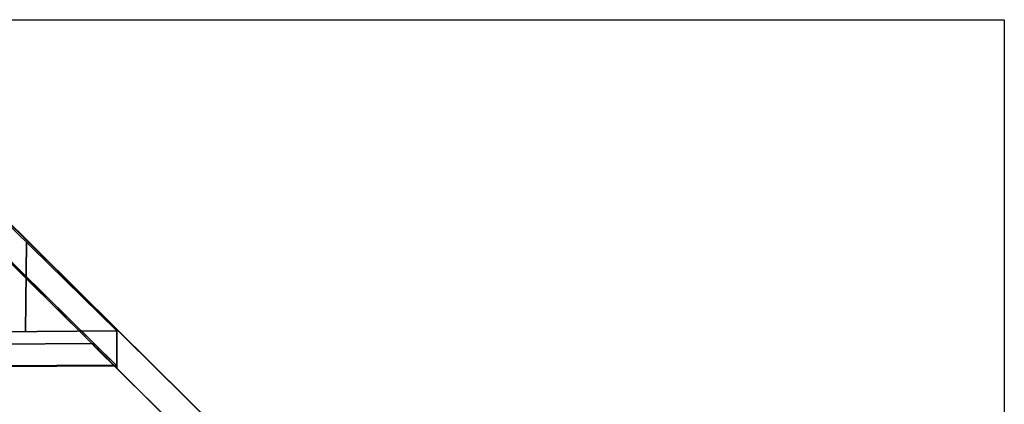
# Model space of a CAD drawing. Extents: x -350 to 540, y -53 to 541.
# Tile 544 of 569: x 264 to 335, y 254 to 281. Entities that reach past the tile are written whole.
import ezdxf

# ---------------------------------------------------------------- set-up
doc = ezdxf.new("R2010")
doc.units = 0
doc.layers.get('0').update_dxf_attribs({"lineweight": 35})
doc.layers.add('_3d_View_', color=7, linetype='Continuous')
doc.layers.add('A_Aussenwand-A06HSWU6NL', color=3, linetype='Continuous', lineweight=35, true_color=0x00ff00)
doc.layers.add('A_Dach', color=1, linetype='Continuous', lineweight=35, true_color=0xff0000)

# ---------------------------------------------------------------- blocks, each defined once
blk = doc.blocks.new('Referenz-A06HSWU8NL', base_point=(178.421, 198.202))
at = {"layer": 'A_Aussenwand-A06HSWU6NL', "color": 0, "linetype": 'ByBlock', "ltscale": 0.35}
for p, q in [((269.552, 257.951), (244.615, 257.783)), ((269.552, 257.786), (269.552, 257.951)), ((269.552, 257.951), (271.144, 256.388)), ((269.552, 257.951), (271.144, 256.388)), ((319.565, 208.346), (269.552, 257.786)), ((269.552, 257.786), (271.144, 256.212)), ((269.552, 257.786), (271.144, 256.212)), ((271.144, 256.388), (244.615, 256.209)), ((271.144, 256.212), (271.144, 256.388)), ((319.565, 208.346), (271.144, 256.212))]:
    blk.add_line(p, q, dxfattribs=at)
at = {"layer": 'A_Dach', "color": 0, "linetype": 'ByBlock', "ltscale": 0.35}
for p, q in [((271.191, 258.978), (254.827, 275.155)), ((271.191, 258.978), (254.827, 275.155)), ((254.827, 275.155), (331.233, 199.625)), ((254.827, 275.155), (331.233, 199.625)), ((254.827, 275.155), (331.233, 199.625)), ((254.827, 275.155), (331.233, 199.625)), ((254.827, 275.155), (331.233, 199.625)), ((254.827, 275.155), (331.233, 199.625)), ((254.827, 275.155), (331.233, 199.625)), ((254.827, 274.907), (271.191, 258.847)), ((254.827, 274.907), (271.191, 258.847)), ((255.21, 274.776), (331.233, 199.625)), ((254.827, 272.402), (271.191, 256.342)), ((271.191, 256.342), (254.827, 272.402)), ((271.191, 256.166), (254.827, 272.342)), ((254.827, 272.342), (271.191, 256.166)), ((262.839, 267.234), (331.233, 199.625)), ((264.608, 258.802), (264.684, 265.233)), ((270.468, 259.693), (331.233, 199.625)), ((271.191, 258.847), (238.463, 258.626)), ((271.191, 258.978), (271.191, 256.166)), ((296.421, 234.038), (271.191, 258.978)), ((271.191, 256.342), (271.191, 258.847)), ((238.463, 256.121), (271.191, 256.342)), ((271.191, 256.166), (296.241, 231.404))]:
    blk.add_line(p, q, dxfattribs=at)
blk = doc.blocks.new('3D-Ansicht-Rahmen-A06HSX0ONL', base_point=(172.396, 139.981))
at = {"color": 0, "linetype": 'ByBlock', "lineweight": -2, "ltscale": 0.25}
for p, q in [((172.396, 281.307), (335.235, 281.307)), ((335.235, 281.307), (335.235, 139.981))]:
    blk.add_line(p, q, dxfattribs=at)

msp = doc.modelspace()

# ---------------------------------------------------------------- block references
at = {"color": 251, "lineweight": 25, "ltscale": 0.25, "true_color": 0x585858}
msp.add_blockref('Referenz-A06HSWU8NL', (178.421, 198.202), dxfattribs=at)
at = {"layer": '_3d_View_', "color": 7, "linetype": 'Continuous', "lineweight": 25}
msp.add_blockref('3D-Ansicht-Rahmen-A06HSX0ONL', (172.396, 139.981), dxfattribs=at)

doc.saveas('drawing.dxf')
